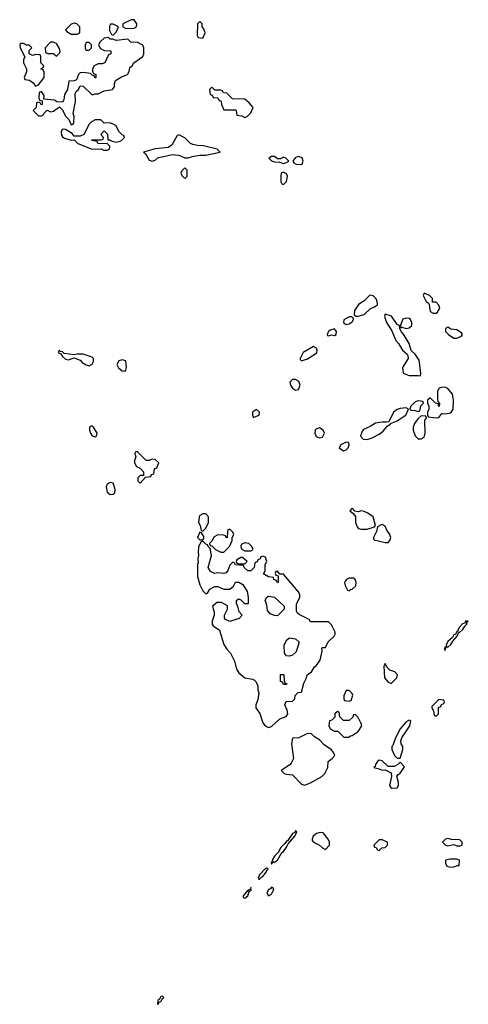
# Model space of a CAD drawing. Header units: inches. Extents: x 2789275 to 2951659, y 860290 to 1033804.
# Tile 259 of 316: x 2899765 to 2902766, y 964605 to 971198. Entities that reach past the tile are written whole.
import ezdxf

# ---------------------------------------------------------------- set-up
doc = ezdxf.new("R2010")
doc.units = ezdxf.units.IN
doc.header["$MEASUREMENT"] = 0
for name, color, linetype in [('C8997', 7, 'Continuous'), ('C9906', 7, 'Continuous'), ('C9907', 7, 'Continuous')]:
    doc.layers.add(name, color=color, linetype=linetype)

msp = doc.modelspace()

# ---------------------------------------------------------------- linework, layer by layer
at = {"layer": 'C8997', "color": 2, "elevation": 2}
msp.add_lwpolyline([(2899790, 971039), (2899770, 971038), (2899764.7, 971030), (2899766.8, 971010), (2899798, 970950), (2899791, 970930), (2899791, 970910), (2899811, 970870), (2899811, 970849), (2899794, 970810), (2899798, 970798), (2899830, 970792), (2899854.4, 970774.4), (2899870, 970752), (2899890, 970762), (2899928.7, 970810), (2899927.3, 970847.3), (2899922, 970862), (2899906, 970870), (2899922, 970878), (2899926, 970890), (2899906, 970910), (2899906, 970950), (2899902, 970962), (2899870, 970966), (2899850, 970958), (2899828.4, 970968.4), (2899828.4, 970991.6), (2899846, 971010), (2899827.3, 971027.3), (2899810, 971028)], close=True, dxfattribs=at)
for points in [[(2900000, 971043), (2899990, 971048), (2899970, 971048), (2899934, 971010), (2899938, 970978), (2899952.7, 970972.7), (2899991.6, 970971.6), (2900000, 970963.6)], [(2900000, 970656.5), (2899998, 970658), (2899926, 970666), (2899928, 970690), (2899910, 970718), (2899894, 970710), (2899892.7, 970672.7), (2899898, 970658), (2899914, 970654), (2899914, 970630), (2899907.3, 970627.3), (2899902, 970642), (2899890, 970646), (2899878, 970642), (2899874, 970610), (2899854, 970590), (2899870, 970574), (2899890, 970554), (2899910, 970554), (2899922, 970558), (2899926, 970570), (2899948, 970592), (2899970, 970582), (2899990, 970584.7), (2900000, 970592)]]:
    msp.add_lwpolyline(points, dxfattribs=at)
at = {"layer": 'C9906', "color": 2, "elevation": 2}
for points in [[(2902107.3, 969352.7), (2902070, 969315.3), (2902031.3, 969290), (2902004.7, 969250), (2902002, 969222), (2902012.7, 969212.7), (2902030, 969212), (2902070, 969224.7), (2902110, 969262), (2902143.1, 969276.9), (2902158, 969290), (2902157.2, 969310), (2902150, 969328), (2902130, 969349)], [(2902470, 969366), (2902464.7, 969350), (2902484.7, 969310), (2902499.8, 969299.8), (2902504.7, 969290), (2902510, 969244.7), (2902530, 969232), (2902550, 969232), (2902560.4, 969239.6), (2902574.6, 969265.4), (2902570, 969286), (2902550, 969306), (2902527.3, 969307.3), (2902526, 969330), (2902506, 969350)], [(2902210, 969226), (2902204.7, 969210), (2902218, 969170), (2902255.3, 969115.3), (2902281, 969050), (2902298.8, 969030), (2902325.8, 968985.8), (2902358, 968958), (2902361, 968950), (2902362.8, 968930), (2902326.8, 968870), (2902330.9, 968830.9), (2902370, 968814.8), (2902430, 968816), (2902446, 968814), (2902448.9, 968831.1), (2902437.6, 968917.6), (2902410, 968959), (2902383.2, 968983.2), (2902369.3, 969030), (2902333.2, 969093.2), (2902318, 969110), (2902308, 969130), (2902306, 969150), (2902290, 969158), (2902253.2, 969213.2)], [(2901970, 969208), (2901932.7, 969187.3), (2901932, 969170), (2901950, 969158), (2901970, 969162), (2901990, 969174), (2901998, 969190), (2901998, 969198), (2901987.3, 969207.3)], [(2902350, 969199.3), (2902327.7, 969192.3), (2902311.6, 969151.6), (2902314, 969134), (2902322, 969138), (2902350, 969130.8), (2902370, 969134), (2902389.2, 969150), (2902389.2, 969170), (2902379, 969190), (2902370, 969197.2)], [(2901870, 969128.7), (2901841.4, 969118.6), (2901831.3, 969110), (2901822, 969090), (2901823.6, 969083.6), (2901830, 969082), (2901850, 969086.8), (2901870, 969082.8), (2901882, 969090), (2901884, 969110)], [(2902630, 969138), (2902614, 969130), (2902614, 969110), (2902634, 969090), (2902670, 969064.7), (2902690, 969064.7), (2902720.4, 969079.6), (2902728, 969090), (2902720.4, 969100.4), (2902690, 969122), (2902650, 969126)], [(2900030, 968986), (2900023.6, 968976.4), (2900022, 968970), (2900039.8, 968959.8), (2900050, 968942), (2900070, 968924.7), (2900090, 968921), (2900130, 968934), (2900170, 968918), (2900183.4, 968903.4), (2900210, 968886), (2900230, 968881), (2900249.1, 968890.9), (2900259, 968910), (2900259, 968930), (2900250, 968939), (2900190, 968957.2), (2900150, 968959), (2900130, 968954), (2900063.1, 968963.1), (2900050, 968974), (2900036.4, 968976.4)], [(2901730, 969008.7), (2901662, 968970), (2901642, 968930), (2901642, 968922), (2901650, 968914), (2901690, 968926.8), (2901753.2, 968966.8), (2901754.6, 968985.4), (2901750, 968998)], [(2900450, 968921.2), (2900427.3, 968912.7), (2900414.8, 968890), (2900426.2, 968866.2), (2900450, 968846), (2900470, 968844.7), (2900475.3, 968850), (2900479.3, 968870), (2900474, 968914)], [(2901610, 968788), (2901590, 968788), (2901572, 968770), (2901576, 968750), (2901590, 968731.3), (2901610, 968718), (2901630, 968722), (2901642, 968750), (2901635.3, 968770), (2901630, 968778)], [(2902610, 968738), (2902584, 968736), (2902570.5, 968729.5), (2902559.1, 968710), (2902559.6, 968659.6), (2902562, 968642), (2902572.7, 968627.3), (2902572, 968608), (2902566, 968614), (2902566, 968626), (2902546, 968630), (2902510, 968666), (2902494, 968650), (2902494, 968630), (2902502, 968610), (2902502, 968590), (2902492, 968570), (2902492, 968550), (2902498, 968538), (2902550, 968531.3), (2902570, 968534), (2902590, 968562), (2902610, 968558), (2902650, 968566), (2902664, 968590), (2902666, 968650), (2902659.3, 968690), (2902630, 968729.2)], [(2902430, 968646), (2902410, 968638), (2902382, 968610), (2902374, 968590), (2902383.6, 968583.6), (2902410, 968582), (2902430, 968574), (2902442, 968578), (2902448, 968612), (2902466, 968630), (2902462, 968642)], [(2901350, 968588), (2901322, 968570), (2901322, 968550), (2901330, 968534), (2901350, 968542), (2901366, 968550), (2901368, 968570)], [(2902350, 968598), (2902310, 968595.3), (2902290, 968588.7), (2902264.7, 968570), (2902234, 968506), (2902218, 968502), (2902190, 968504), (2902144.5, 968495.5), (2902110, 968474), (2902065.5, 968454.5), (2902056.8, 968443.2), (2902044.7, 968410), (2902062, 968390), (2902090, 968386.8), (2902123.1, 968396.9), (2902170, 968422), (2902196.5, 968443.5), (2902223.1, 968476.9), (2902246, 968490), (2902246, 968494), (2902290, 968512), (2902338, 968542), (2902348, 968550), (2902366, 968590)], [(2902450, 968546), (2902430, 968528), (2902406, 968494), (2902398, 968470), (2902398, 968450), (2902411.1, 968411.1), (2902430, 968392), (2902450, 968391.3), (2902470, 968402), (2902477.2, 968430), (2902475.3, 968510), (2902478, 968522), (2902486, 968530), (2902482, 968542)], [(2900250, 968478), (2900243.6, 968476.4), (2900232.7, 968467.3), (2900232, 968450), (2900238, 968430), (2900250, 968412), (2900270, 968404.7), (2900278, 968410), (2900282, 968430), (2900258, 968470)], [(2901770, 968464), (2901750, 968459), (2901741, 968450), (2901738.8, 968430), (2901747.5, 968407.5), (2901770, 968398), (2901790, 968402), (2901804, 968430), (2901795.3, 968450)], [(2901950, 968368), (2901914, 968350), (2901902, 968330), (2901930, 968312), (2901950, 968318), (2901962, 968330), (2901968, 968350), (2901966, 968366)], [(2900550, 968306), (2900538, 968302), (2900534, 968290), (2900542, 968270), (2900532.7, 968247.3), (2900532, 968230), (2900545.4, 968205.4), (2900570, 968194), (2900594, 968170), (2900594, 968146), (2900570, 968146), (2900554, 968130), (2900554, 968110), (2900570, 968094), (2900606, 968134), (2900642, 968138), (2900647.3, 968152.7), (2900662, 968158), (2900666, 968190), (2900682, 968198), (2900695.3, 968230), (2900670, 968254), (2900650, 968255.3), (2900630, 968246), (2900610, 968246)], [(2900370, 968099), (2900350, 968088), (2900344, 968070), (2900350, 968034), (2900370, 968018), (2900390, 968021), (2900402, 968030), (2900404, 968050), (2900399.3, 968070), (2900390, 968094)], [(2901990, 967926), (2901974, 967910), (2901994, 967894), (2902011.3, 967871.3), (2902011, 967830), (2902022, 967802), (2902031.1, 967791.1), (2902046.4, 967786.4), (2902090, 967786), (2902138, 967802), (2902146, 967810), (2902128.9, 967868.9), (2902093.6, 967893.6), (2902070, 967904), (2902050, 967908.7), (2902030, 967902), (2902006, 967906)], [(2901010, 967888), (2900990, 967888), (2900970, 967878), (2900964.7, 967870), (2900962, 967830), (2900972, 967810), (2900978, 967778), (2900990, 967774), (2901010, 967794), (2901028, 967830), (2901028, 967870)], [(2901170, 967786), (2901158, 967782), (2901154, 967770), (2901152.7, 967727.3), (2901146, 967730), (2901142, 967742), (2901130, 967746), (2901090, 967748), (2901064.7, 967735.3), (2901050, 967706), (2901034, 967690), (2901038, 967678), (2901050, 967674), (2901074, 967650), (2901110, 967631.3), (2901130, 967632), (2901168, 967670), (2901186, 967710), (2901186, 967730), (2901198, 967750), (2901190, 967766)], [(2902190, 967818), (2902183.6, 967816.4), (2902158, 967802), (2902152, 967770), (2902132, 967730), (2902134, 967714), (2902210, 967698), (2902230, 967698), (2902242, 967710), (2902248, 967730), (2902242, 967750), (2902220.2, 967780.2), (2902210, 967806)], [(2900970, 967766), (2900954, 967730), (2900970, 967714), (2900990, 967714), (2900996.4, 967723.6), (2900996.4, 967736.4), (2900982, 967762)], [(2900990, 967706), (2900978, 967702), (2900962, 967670), (2900958, 967630), (2900961, 967610), (2900956, 967590), (2900958, 967562), (2900954, 967554), (2900954, 967470), (2900970, 967414), (2900990, 967374), (2901010, 967354), (2901022, 967358), (2901036.4, 967383.6), (2901070, 967402), (2901090, 967402), (2901130, 967384.7), (2901170, 967384.7), (2901194.6, 967405.4), (2901208.9, 967431.1), (2901230, 967432), (2901256.9, 967416.9), (2901286, 967370), (2901294, 967330), (2901292.7, 967287.3), (2901270, 967286), (2901246, 967310), (2901230, 967318), (2901212.7, 967307.3), (2901212, 967290), (2901222, 967270), (2901230, 967234), (2901252, 967210), (2901232, 967188), (2901170, 967169), (2901141.2, 967181.2), (2901135.3, 967190), (2901135.3, 967210), (2901155.3, 967250), (2901154, 967274), (2901114.6, 967294.6), (2901084.7, 967295.3), (2901054, 967270), (2901064.7, 967230), (2901064.7, 967210), (2901052, 967170), (2901052, 967150), (2901059.6, 967139.6), (2901101, 967110), (2901130, 967014), (2901150, 966982), (2901176, 966956), (2901202, 966902), (2901216, 966850), (2901230, 966824.7), (2901270, 966791.3), (2901322, 966782), (2901336, 966776), (2901345.4, 966765.4), (2901356.9, 966736.9), (2901358, 966710), (2901364.7, 966690), (2901356.9, 966643.1), (2901344.7, 966610), (2901344.7, 966590), (2901371, 966551), (2901391.3, 966490), (2901406, 966470), (2901430, 966458), (2901450, 966464.7), (2901504.7, 966515.3), (2901548.4, 966531.6), (2901558, 966550), (2901554, 966574), (2901538, 966610), (2901547.3, 966632.7), (2901590, 966634), (2901606, 966650), (2901607.3, 966672.7), (2901628.4, 966691.6), (2901650, 966694), (2901665.2, 966754.8), (2901684, 966790), (2901689, 966811), (2901718, 966830), (2901736.4, 966863.6), (2901748.4, 966871.6), (2901775.3, 966910), (2901788, 966970), (2901786, 966990), (2901790, 966994), (2901810, 966994), (2901828.9, 967031.1), (2901868, 967070), (2901876.4, 967083.6), (2901876.4, 967096.4), (2901850, 967146), (2901830, 967166), (2901710, 967166), (2901702, 967182), (2901634, 967214), (2901623.1, 967223.1), (2901616.4, 967236.4), (2901616.4, 967283.6), (2901638, 967330), (2901638, 967350), (2901628, 967370), (2901530, 967486), (2901506, 967486), (2901490, 967506), (2901478, 967502), (2901474, 967490), (2901478, 967478), (2901494, 967474), (2901494, 967430), (2901490, 967426), (2901482, 967442), (2901466, 967450), (2901462, 967462), (2901430, 967468), (2901403.1, 967483.1), (2901398, 967490), (2901406, 967510), (2901406, 967550), (2901418, 967570), (2901410, 967598), (2901390, 967606), (2901378, 967602), (2901372.7, 967587.3), (2901358, 967582), (2901352.7, 967567.3), (2901338, 967562), (2901334, 967530), (2901311.6, 967508.4), (2901290, 967508), (2901266, 967530), (2901262, 967542), (2901208.4, 967548.4), (2901202, 967562), (2901190, 967566), (2901170, 967546), (2901158, 967510), (2901145.4, 967494.6), (2901130, 967489), (2901090, 967494), (2901068.7, 967488.7), (2901042, 967502), (2901026, 967530), (2901048, 967610), (2901038, 967658), (2901026, 967670), (2901022, 967682), (2901010, 967686)], [(2901270, 967695.3), (2901250, 967686), (2901242, 967670), (2901254, 967650), (2901270, 967642), (2901310, 967642), (2901326, 967650), (2901318, 967670), (2901298, 967690)], [(2901256.4, 967596.4), (2901243.6, 967596.4), (2901218, 967582), (2901214, 967570), (2901218, 967558), (2901230, 967554), (2901270, 967554), (2901286, 967570)], [(2901970, 967459), (2901952, 967450), (2901942, 967438), (2901938, 967430), (2901942, 967410), (2901958, 967378), (2901970, 967374), (2901978, 967382), (2901990, 967384.7), (2902013.6, 967406.4), (2902015.3, 967430), (2902008, 967450), (2901997.2, 967457.2)], [(2901490, 967206), (2901470, 967208), (2901440.2, 967220.2), (2901422, 967242), (2901418, 967278), (2901408, 967310), (2901418, 967330), (2901430, 967338), (2901470, 967332), (2901534, 967270), (2901534, 967250)], [(2902750, 967172), (2902742, 967158), (2902727.7, 967152.3), (2902708, 967130), (2902696, 967110), (2902696.9, 967103.1), (2902690, 967102), (2902679.3, 967080.7), (2902670, 967078), (2902659.5, 967060.5), (2902630, 967035.1), (2902618.8, 967010), (2902619.8, 967000.2), (2902610, 966995.3), (2902606.4, 966986.4), (2902610, 966974), (2902620.4, 966999.6), (2902630, 966996), (2902650, 967014.8), (2902662.5, 967037.5), (2902692, 967070), (2902703.1, 967096.9), (2902710, 967096), (2902730, 967114.8), (2902742.5, 967137.5), (2902756, 967150), (2902756.4, 967163.6), (2902766, 967170)], [(2901570, 966935.3), (2901550, 966938), (2901536.4, 966956.4), (2901534, 967010), (2901550, 967042), (2901570, 967058), (2901610, 967052), (2901634, 967030), (2901614, 966966), (2901590, 966942)], [(2902210, 966886), (2902202, 966870), (2902204.7, 966790), (2902230, 966762), (2902250, 966754), (2902288, 966790), (2902292.7, 966810), (2902274, 966830), (2902242, 966842), (2902222, 966862)], [(2901530, 966746), (2901522, 966762), (2901510, 966766), (2901510, 966814), (2901532.7, 966812.7), (2901534, 966770), (2901538, 966758), (2901552, 966750), (2901550, 966746)], [(2901970, 966706), (2901950, 966706), (2901934, 966670), (2901934, 966650), (2901938, 966638), (2901970, 966634), (2901982, 966638), (2901994.6, 966674.6), (2901990, 966686)], [(2902570, 966646), (2902522, 966598), (2902522, 966590), (2902534, 966570), (2902538, 966538), (2902550, 966534), (2902566, 966550), (2902567.3, 966592.7), (2902582, 966598), (2902587.3, 966612.7), (2902602, 966618), (2902606, 966630), (2902602, 966642)], [(2901890, 966566), (2901874, 966550), (2901872.7, 966527.3), (2901852.7, 966507.3), (2901838, 966502), (2901834, 966470), (2901842, 966450), (2901870, 966434), (2901892.7, 966432.7), (2901932.7, 966392.7), (2901967.3, 966392.7), (2901978, 966402), (2901990, 966404.7), (2902030, 966432), (2902053.2, 966470), (2902050, 966486), (2902030, 966526), (2902010, 966546), (2901998, 966542), (2901992.7, 966527.3), (2901970, 966506), (2901930, 966506), (2901906, 966530), (2901902, 966562)], [(2902370, 966508), (2902350, 966497.2), (2902310, 966448.7), (2902278.8, 966390), (2902262, 966338), (2902254, 966330), (2902254, 966310), (2902272, 966270), (2902290, 966252), (2902310, 966254), (2902328, 966310), (2902328, 966330), (2902318, 966350), (2902315.3, 966370), (2902322, 966390), (2902375.3, 966470), (2902382, 966502)], [(2901690, 966418), (2901631.6, 966388.4), (2901590, 966386), (2901582.8, 966350), (2901596, 966250), (2901581, 966219), (2901571.3, 966208.7), (2901514, 966170), (2901534, 966150), (2901550, 966144.7), (2901590, 966142), (2901650, 966078), (2901670, 966071.3), (2901710, 966086.8), (2901785.2, 966130), (2901806, 966150), (2901826, 966190), (2901828, 966230), (2901855.3, 966250), (2901873.2, 966270), (2901865.2, 966290), (2901850, 966309), (2901802.5, 966342.5), (2901770, 966375.3), (2901736.4, 966396.4), (2901716.4, 966416.4)], [(2902170, 966239), (2902158, 966230), (2902146, 966210), (2902143.6, 966196.4), (2902134, 966190), (2902170, 966182), (2902190, 966172), (2902210, 966174), (2902250, 966154), (2902252, 966130), (2902238, 966070), (2902250, 966052), (2902290, 966054), (2902298, 966070), (2902298, 966090), (2902288.4, 966131.6), (2902296.4, 966143.6), (2902310, 966152), (2902338, 966190), (2902336.4, 966196.4), (2902310, 966226), (2902294, 966210), (2902270, 966198), (2902230, 966198), (2902190, 966235.3)], [(2901610, 965768), (2901604.9, 965755.1), (2901590, 965749), (2901558.5, 965701.5), (2901550, 965697.2), (2901539.5, 965680.5), (2901510, 965652), (2901495.5, 965624.5), (2901470, 965596), (2901454.8, 965570), (2901458, 965562), (2901450, 965558), (2901446.8, 965550), (2901450, 965542), (2901461.2, 965558.8), (2901470, 965557.3), (2901490, 965570.7), (2901519.5, 965620.5), (2901530, 965628), (2901550, 965656), (2901560.1, 965679.9), (2901605.2, 965730), (2901619, 965759)], [(2901775.1, 965755.1), (2901750, 965749.2), (2901728, 965730), (2901720.7, 965710), (2901722.5, 965702.5), (2901730, 965691.3), (2901771, 965671), (2901790, 965652), (2901810, 965642), (2901838, 965670), (2901838, 965690), (2901828, 965710), (2901794, 965754)], [(2902190, 965706), (2902170, 965706), (2902150, 965686), (2902134, 965670), (2902138, 965658), (2902150, 965654), (2902158, 965638), (2902170, 965634), (2902188.4, 965651.6), (2902210, 965654), (2902226, 965670), (2902226, 965690)], [(2902630, 965715.3), (2902614, 965710), (2902594, 965690), (2902614, 965670), (2902626, 965666), (2902670, 965674), (2902690, 965666), (2902710, 965666), (2902726, 965670), (2902726, 965690), (2902710, 965706), (2902652.7, 965707.3)], [(2902690, 965576), (2902644, 965576), (2902614, 965570), (2902614, 965550), (2902622, 965530), (2902650, 965522), (2902670, 965524.7), (2902694, 965534), (2902706, 965534), (2902708, 965570)], [(2901417.2, 965517.2), (2901410, 965515.1), (2901370, 965472.3), (2901361, 965450), (2901363.5, 965443.5), (2901370, 965442.8), (2901383.2, 965456.8), (2901390, 965457.3), (2901414.5, 965490), (2901417.2, 965502.8), (2901428, 965510)], [(2901310, 965386), (2901306.8, 965373.2), (2901294, 965370), (2901298, 965362), (2901290, 965368.7), (2901260.7, 965330), (2901260.7, 965320.7), (2901270, 965316), (2901290, 965331.3), (2901300.2, 965359.8), (2901312.7, 965370)], [(2901450, 965388), (2901442, 965378), (2901430, 965373.2), (2901418, 965350), (2901430, 965332), (2901450, 965342), (2901462, 965370), (2901462, 965382)], [(2900719, 964659), (2900710, 964657.2), (2900701, 964639), (2900688, 964630), (2900686, 964606), (2900690, 964604.7), (2900698, 964622), (2900710, 964624), (2900718, 964642), (2900728, 964650)]]:
    msp.add_lwpolyline(points, close=True, dxfattribs=at)
at = {"layer": 'C9907', "color": 2, "elevation": 2}
for points in [[(2900530, 971198), (2900510, 971198), (2900454, 971170), (2900454, 971150), (2900470, 971142), (2900510, 971138), (2900530, 971142), (2900546, 971150), (2900548, 971170)], [(2900130, 971175.3), (2900110, 971168), (2900072, 971130), (2900079.6, 971119.6), (2900110, 971102), (2900150, 971102), (2900166, 971110), (2900166, 971150), (2900146, 971170)], [(2900390, 971168), (2900372.7, 971167.3), (2900365.4, 971154.6), (2900365.4, 971125.4), (2900378, 971098), (2900390, 971094), (2900410, 971114), (2900426, 971150)], [(2900970, 971186), (2900954, 971170), (2900952.7, 971092.7), (2900958, 971078), (2900990, 971074), (2901006, 971110), (2900996.4, 971136.4), (2900986, 971150), (2900986, 971170)], [(2900230, 971046), (2900210, 971046), (2900202, 971030), (2900203.6, 971003.6), (2900210, 970994), (2900230, 970994), (2900246, 971010), (2900246, 971030)], [(2901050, 970746), (2901034, 970730), (2901038, 970698), (2901052.7, 970692.7), (2901058, 970678), (2901090, 970674), (2901098, 970658), (2901112.7, 970652.7), (2901114, 970630), (2901130, 970594), (2901210, 970594), (2901214, 970590), (2901218, 970558), (2901250, 970554), (2901270, 970542), (2901286, 970550), (2901310, 970574), (2901326, 970610), (2901300.4, 970640.4), (2901270, 970666), (2901188.4, 970668.4), (2901150, 970706), (2901127.3, 970707.3), (2901122, 970722), (2901110, 970726), (2901070, 970726)], [(2900270, 970528), (2900245.4, 970514.6), (2900230, 970498), (2900194, 970430), (2900170, 970418), (2900130, 970418), (2900115.3, 970435.3), (2900070, 970462), (2900050, 970466), (2900042, 970450), (2900044.7, 970424.7), (2900050, 970414), (2900063.6, 970403.6), (2900110, 970392), (2900130, 970394), (2900154, 970370), (2900250, 970332), (2900310, 970334), (2900325.4, 970325.4), (2900350, 970324.7), (2900366, 970330), (2900368, 970350), (2900350, 970368), (2900290, 970366), (2900282, 970382), (2900248.4, 970388.4), (2900246, 970394), (2900310, 970394), (2900322, 970398), (2900326, 970410), (2900308, 970430), (2900330, 970454), (2900351.6, 970431.6), (2900354, 970394), (2900366, 970394), (2900383.6, 970383.6), (2900410, 970378), (2900436.4, 970383.6), (2900446, 970390), (2900466, 970410), (2900462, 970422), (2900450, 970426), (2900430, 970446), (2900408, 970490), (2900370, 970508), (2900330, 970506), (2900307.3, 970527.3)], [(2900830, 970426), (2900818, 970422), (2900782, 970358), (2900758, 970342), (2900670, 970334), (2900594, 970310), (2900603.6, 970303.6), (2900630, 970258), (2900650, 970251.3), (2900670, 970258), (2900690, 970276), (2900730, 970281), (2900784, 970296), (2900830, 970291.3), (2900870, 970272), (2900890, 970272), (2900930, 970284.7), (2900969, 970291), (2901008.9, 970291.1), (2901106, 970310), (2901086, 970330), (2900993.6, 970353.6), (2900954.6, 970354.6), (2900922, 970362), (2900908, 970370), (2900870, 970408)], [(2901470, 970282), (2901450, 970282), (2901432, 970270), (2901450, 970252), (2901470, 970246), (2901503.6, 970243.6), (2901530, 970234), (2901550, 970242), (2901566, 970250), (2901546, 970270), (2901530, 970278), (2901510, 970266), (2901490, 970266)], [(2901630, 970282), (2901606.8, 970273.2), (2901591.3, 970250), (2901599.8, 970239.8), (2901614, 970230), (2901650, 970227.3), (2901655.3, 970230), (2901661.2, 970250), (2901653.6, 970273.6)], [(2900870, 970206), (2900850, 970186), (2900842, 970170), (2900850, 970154), (2900870, 970134), (2900886, 970150), (2900886, 970190)], [(2901530, 970178), (2901514, 970170), (2901512, 970150), (2901512.7, 970112.7), (2901518, 970098), (2901530, 970094), (2901550, 970114), (2901555.3, 970150), (2901550, 970166)]]:
    msp.add_lwpolyline(points, close=True, dxfattribs=at)
for points in [[(2900000, 970592), (2900030, 970614), (2900050, 970594), (2900070, 970552), (2900094, 970530), (2900110, 970494), (2900122, 970498), (2900126, 970510), (2900128, 970550), (2900122, 970570), (2900139, 970650), (2900136.4, 970703.6), (2900143.1, 970716.9), (2900158, 970730), (2900170, 970754), (2900190, 970752), (2900250, 970694), (2900270, 970702), (2900290, 970702), (2900330, 970722), (2900386, 970730), (2900398, 970750), (2900398, 970770), (2900406, 970790), (2900444.7, 970815.3), (2900486, 970830), (2900498, 970850), (2900502, 970878), (2900518, 970890), (2900528, 970910), (2900588.4, 970951.6), (2900595.3, 970970), (2900595.3, 971010), (2900588.4, 971028.4), (2900550, 971048), (2900510, 971046), (2900487.3, 971067.3), (2900410, 971058), (2900387.3, 971067.3), (2900370, 971068), (2900358, 971078), (2900330, 971075.3), (2900302, 971050), (2900292, 971030), (2900306, 971006), (2900330, 970992), (2900374, 970990), (2900374, 970970), (2900358, 970962), (2900334, 970910), (2900316.9, 970903.1), (2900290, 970902), (2900262, 970890), (2900252, 970870), (2900252.7, 970852.7), (2900258, 970838), (2900274, 970830), (2900274, 970810), (2900270, 970806), (2900262, 970822), (2900250, 970826), (2900238, 970838), (2900190, 970844), (2900170, 970842), (2900158, 970830), (2900144.7, 970795.3), (2900130, 970788), (2900094, 970786), (2900084.7, 970730), (2900063.6, 970696.4), (2900059.6, 970660.4), (2900050, 970646), (2900012.7, 970647.3), (2900000, 970656.5)], [(2900000, 970963.6), (2900010, 970954), (2900030, 970974), (2900034.6, 970985.4), (2900030, 971006), (2900010, 971038), (2900000, 971043)]]:
    msp.add_lwpolyline(points, dxfattribs=at)

doc.saveas('drawing.dxf')
